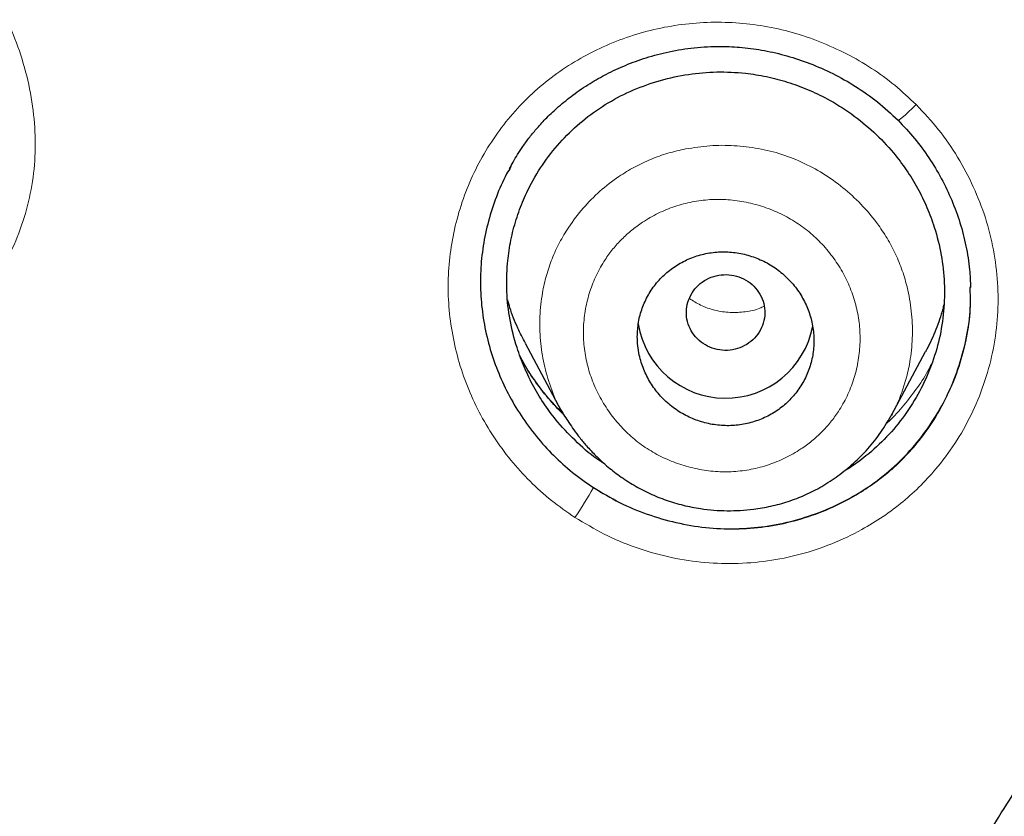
# Model space of a CAD drawing. Header units: millimetres. Extents: x 8 to 846, y 12 to 2113.
# Tile 303 of 515: x 451.37 to 461.41, y 1832.5 to 1840.62. Entities that reach past the tile are written whole.
import ezdxf

# ---------------------------------------------------------------- set-up
doc = ezdxf.new("R2010")
doc.units = ezdxf.units.MM

msp = doc.modelspace()

# ---------------------------------------------------------------- linework, layer by layer
at = {"color": 8, "linetype": 'Continuous', "lineweight": 0}
msp.add_line((461.065, 1837.894), (461.066, 1837.921), dxfattribs=at)
at = {"color": 7, "linetype": 'Continuous', "lineweight": 30}
for p, q in [((461.065, 1837.835), (461.065, 1837.894)), ((456.528, 1837.326), (456.892, 1836.643)), ((460.262, 1836.59), (460.609, 1837.24)), ((460.267, 1836.603), (460.26, 1836.591))]:
    msp.add_line(p, q, dxfattribs=at)
at = {"color": 8, "linetype": 'Continuous', "lineweight": 0, "flags": 128}
msp.add_lwpolyline([(460.327, 1839.605), (460.326, 1839.598), (460.334, 1839.6), (460.349, 1839.609), (460.372, 1839.627), (460.401, 1839.651), (460.435, 1839.682), (460.473, 1839.717), (460.514, 1839.757)], dxfattribs=at)
at = {"color": 7, "linetype": 'Continuous', "lineweight": 30}
msp.add_arc((458.571, 1837.668), 0.904, 189.3397, 349.2414, dxfattribs=at)
at = {"color": 8, "linetype": 'Continuous', "lineweight": 0}
msp.add_arc((453.027, 1838.258), 4.837, 325.9381, 330.186, dxfattribs=at)
at = {"color": 7, "linetype": 'Continuous', "lineweight": 30}
for points, knots in [([(538, 1827.773), (538.001, 1827.791), (538.002, 1827.835), (538.004, 1827.906), (538.006, 1827.988), (538.008, 1828.101), (538.011, 1828.254), (538.015, 1828.455), (538.017, 1828.683), (538.02, 1828.937), (538.021, 1829.217), (538.021, 1829.526), (538.019, 1829.864), (538.014, 1830.232), (538.007, 1830.62), (537.996, 1831.029), (537.982, 1831.456), (537.963, 1831.907), (537.94, 1832.376), (537.9, 1833.055), (537.836, 1833.939), (537.735, 1835.032), (537.61, 1836.137), (537.463, 1837.243), (537.292, 1838.348), (537.099, 1839.453), (536.881, 1840.567), (536.637, 1841.691), (536.366, 1842.823), (536.068, 1843.964), (535.731, 1845.151), (535.35, 1846.383), (534.921, 1847.661), (534.456, 1848.945), (533.952, 1850.234), (533.499, 1851.312), (533.116, 1852.179), (532.819, 1852.828), (532.52, 1853.459), (532.222, 1854.068), (531.928, 1854.653), (531.637, 1855.215), (531.341, 1855.771), (531.042, 1856.319), (530.739, 1856.859), (530.445, 1857.372), (530.159, 1857.858), (529.882, 1858.319), (529.615, 1858.754), (529.358, 1859.163), (529.113, 1859.548), (528.88, 1859.908), (528.661, 1860.241), (528.455, 1860.549), (528.263, 1860.832), (528.085, 1861.092), (527.925, 1861.323), (527.783, 1861.525), (527.662, 1861.697), (527.559, 1861.842), (527.479, 1861.954), (527.415, 1862.043), (527.359, 1862.121), (527.295, 1862.21), (527.211, 1862.325), (527.106, 1862.469), (526.976, 1862.645), (526.827, 1862.847), (526.657, 1863.074), (526.466, 1863.326), (526.265, 1863.588), (526.056, 1863.857), (525.84, 1864.132), (525.608, 1864.424), (525.359, 1864.733), (525.092, 1865.059), (524.811, 1865.397), (524.355, 1865.938), (523.723, 1866.665), (522.891, 1867.583), (522.032, 1868.491), (521.146, 1869.387), (520.259, 1870.246), (519.371, 1871.071), (518.484, 1871.861), (517.661, 1872.565), (516.904, 1873.19), (516.215, 1873.742), (515.529, 1874.274), (514.848, 1874.787), (514.167, 1875.286), (513.43, 1875.809), (512.625, 1876.363), (511.744, 1876.946), (510.831, 1877.527), (509.886, 1878.105), (508.916, 1878.674), (507.919, 1879.234), (506.897, 1879.783), (505.842, 1880.323), (504.768, 1880.847), (503.677, 1881.353), (502.567, 1881.841), (501.427, 1882.315), (500.256, 1882.775), (499.055, 1883.218), (497.847, 1883.634), (496.634, 1884.024), (495.419, 1884.388), (494.176, 1884.733), (492.908, 1885.056), (491.653, 1885.348), (490.414, 1885.61), (489.194, 1885.842), (487.953, 1886.054), (486.702, 1886.241), (485.452, 1886.402), (484.217, 1886.537), (482.961, 1886.649), (481.685, 1886.737), (480.391, 1886.799), (479.121, 1886.833), (477.876, 1886.843), (476.65, 1886.827), (475.442, 1886.788), (474.255, 1886.728), (473.096, 1886.646), (471.964, 1886.546), (470.862, 1886.429), (469.787, 1886.296), (468.708, 1886.143), (467.627, 1885.971), (466.545, 1885.779), (465.498, 1885.575), (464.485, 1885.36), (463.56, 1885.148), (462.717, 1884.941), (461.953, 1884.744), (461.213, 1884.543), (460.497, 1884.339), (459.801, 1884.132), (459.124, 1883.921), (458.449, 1883.704), (457.765, 1883.474), (457.058, 1883.227), (456.329, 1882.963), (455.569, 1882.676), (454.779, 1882.365), (453.96, 1882.03), (453.119, 1881.67), (452.258, 1881.287), (451.377, 1880.878), (450.478, 1880.443), (449.588, 1879.994), (448.707, 1879.531), (447.838, 1879.056), (446.957, 1878.556), (446.064, 1878.029), (445.16, 1877.474), (444.224, 1876.876), (443.258, 1876.234), (442.263, 1875.542), (441.261, 1874.815), (440.381, 1874.148), (439.623, 1873.553), (438.986, 1873.038), (438.348, 1872.507), (437.714, 1871.964), (437.093, 1871.417), (436.495, 1870.875), (435.923, 1870.343), (435.378, 1869.821), (434.858, 1869.311), (434.366, 1868.816), (433.901, 1868.337), (433.461, 1867.874), (433.044, 1867.425), (432.629, 1866.97), (432.219, 1866.509), (431.816, 1866.046), (431.439, 1865.605), (431.088, 1865.185), (430.764, 1864.791), (430.467, 1864.422), (430.194, 1864.079), (429.943, 1863.759), (429.718, 1863.466), (429.516, 1863.201), (429.336, 1862.963), (429.176, 1862.748), (429.034, 1862.556), (428.917, 1862.397), (428.823, 1862.267), (428.747, 1862.163), (428.679, 1862.069), (428.615, 1861.979), (428.546, 1861.883), (428.466, 1861.77), (428.369, 1861.633), (428.256, 1861.473), (428.127, 1861.288), (427.984, 1861.081), (427.826, 1860.851), (427.655, 1860.599), (427.47, 1860.322), (427.249, 1859.989), (426.996, 1859.599), (426.713, 1859.156), (426.425, 1858.695), (426.132, 1858.216), (425.836, 1857.721), (425.537, 1857.209), (425.195, 1856.609), (424.813, 1855.917), (424.391, 1855.126), (423.968, 1854.3), (423.566, 1853.48), (423.183, 1852.67), (422.822, 1851.871), (422.464, 1851.045), (422.111, 1850.193), (421.766, 1849.319), (421.431, 1848.424), (421.105, 1847.508), (420.788, 1846.566), (420.482, 1845.597), (420.187, 1844.601), (419.905, 1843.579), (419.638, 1842.531), (419.406, 1841.538), (419.207, 1840.618), (419.042, 1839.787), (418.893, 1838.98), (418.754, 1838.158), (418.626, 1837.325), (418.511, 1836.484), (418.412, 1835.676), (418.329, 1834.902), (418.26, 1834.167), (418.203, 1833.47), (418.158, 1832.811), (418.123, 1832.186), (418.096, 1831.592), (418.076, 1831.029), (418.063, 1830.497), (418.055, 1830.002), (418.052, 1829.541), (418.052, 1829.119), (418.055, 1828.734), (418.061, 1828.386), (418.067, 1828.072), (418.073, 1827.874), (418.076, 1827.781)], [0, 0, 0, 0, 0.000286, 0.000693, 0.0011, 0.001586, 0.002471, 0.003539, 0.004789, 0.006132, 0.007637, 0.009305, 0.011135, 0.013127, 0.015282, 0.017462, 0.019787, 0.022256, 0.024847, 0.027466, 0.033367, 0.039348, 0.045407, 0.051547, 0.057576, 0.06368, 0.069859, 0.076113, 0.082442, 0.088847, 0.095327, 0.102542, 0.109849, 0.117247, 0.124738, 0.132321, 0.136217, 0.140106, 0.143883, 0.147538, 0.151072, 0.154484, 0.157774, 0.161253, 0.164584, 0.167769, 0.170807, 0.173698, 0.176442, 0.17904, 0.18149, 0.183794, 0.18595, 0.187925, 0.189759, 0.191451, 0.193001, 0.194284, 0.195425, 0.196381, 0.197152, 0.197648, 0.198127, 0.198707, 0.19941, 0.200408, 0.20158, 0.202926, 0.204446, 0.206141, 0.20801, 0.209751, 0.21162, 0.213617, 0.215742, 0.217996, 0.220375, 0.222791, 0.229356, 0.235809, 0.242651, 0.249362, 0.255943, 0.262391, 0.268707, 0.274889, 0.279654, 0.284337, 0.288938, 0.293457, 0.297895, 0.302347, 0.307808, 0.313397, 0.319114, 0.324959, 0.330933, 0.336924, 0.343039, 0.349279, 0.355642, 0.361895, 0.368264, 0.37475, 0.381351, 0.388066, 0.394895, 0.401438, 0.408082, 0.414827, 0.421674, 0.428623, 0.435029, 0.441518, 0.448093, 0.454743, 0.461334, 0.467815, 0.474188, 0.481072, 0.487826, 0.494449, 0.500941, 0.507301, 0.513639, 0.519838, 0.525899, 0.531823, 0.537609, 0.543257, 0.548769, 0.554673, 0.560411, 0.565984, 0.571391, 0.576633, 0.580874, 0.585001, 0.589013, 0.59291, 0.596693, 0.600415, 0.604054, 0.607836, 0.61176, 0.615827, 0.620037, 0.624536, 0.629187, 0.633988, 0.638941, 0.644045, 0.649301, 0.654708, 0.659798, 0.665015, 0.67036, 0.675832, 0.681433, 0.687161, 0.693426, 0.699838, 0.706396, 0.713101, 0.71739, 0.721738, 0.726143, 0.730607, 0.73504, 0.739336, 0.743493, 0.747511, 0.751391, 0.755131, 0.758669, 0.762073, 0.765343, 0.768479, 0.77194, 0.775222, 0.778324, 0.781247, 0.783991, 0.786512, 0.788859, 0.791034, 0.793036, 0.794792, 0.796389, 0.797828, 0.799108, 0.800229, 0.800999, 0.801686, 0.802305, 0.802864, 0.803461, 0.804203, 0.805101, 0.806153, 0.80736, 0.808722, 0.810211, 0.811848, 0.813635, 0.815571, 0.818292, 0.821125, 0.824049, 0.827063, 0.830167, 0.833361, 0.836644, 0.841307, 0.84614, 0.851144, 0.856318, 0.860926, 0.865661, 0.870525, 0.875514, 0.88063, 0.885778, 0.891047, 0.896439, 0.901953, 0.907588, 0.913346, 0.919226, 0.925229, 0.929977, 0.934588, 0.939053, 0.943372, 0.948188, 0.952809, 0.957234, 0.961465, 0.9655, 0.969274, 0.972859, 0.976257, 0.979466, 0.98254, 0.985418, 0.988102, 0.99059, 0.992883, 0.994945, 0.996818, 0.998503, 1, 1, 1, 1]), ([(438.753, 1781.597), (438.116, 1782.151), (436.841, 1783.26), (435.025, 1785.022), (433.286, 1786.854), (431.632, 1788.759), (430.064, 1790.73), (428.585, 1792.765), (427.198, 1794.859), (425.906, 1797.008), (424.711, 1799.21), (423.615, 1801.459), (422.622, 1803.753), (421.734, 1806.086), (420.951, 1808.454), (420.274, 1810.852), (419.705, 1813.277), (419.244, 1815.722), (418.892, 1818.185), (418.651, 1820.66), (418.52, 1823.142), (418.502, 1825.628), (418.596, 1828.113), (418.802, 1830.591), (419.118, 1833.058), (419.543, 1835.51), (420.077, 1837.942), (420.719, 1840.349), (421.467, 1842.727), (422.321, 1845.072), (423.281, 1847.379), (424.343, 1849.643), (425.506, 1851.861), (426.768, 1854.028), (428.124, 1856.141), (429.573, 1858.195), (431.112, 1860.187), (432.739, 1862.114), (434.45, 1863.97), (436.243, 1865.754), (438.115, 1867.459), (440.062, 1869.085), (442.08, 1870.628), (444.165, 1872.085), (446.313, 1873.455), (448.52, 1874.735), (450.781, 1875.922), (453.094, 1877.013), (455.453, 1878.006), (457.856, 1878.898), (460.296, 1879.689), (462.768, 1880.377), (465.27, 1880.962), (467.794, 1881.442), (470.338, 1881.818), (472.897, 1882.085), (475.465, 1882.254), (477.18, 1882.275), (478.038, 1882.285)], [0, 0, 0, 0, 0.017858, 0.035716, 0.053573, 0.07143, 0.089286, 0.107143, 0.124999, 0.142856, 0.160713, 0.178571, 0.196429, 0.214287, 0.232143, 0.25, 0.267856, 0.285712, 0.303568, 0.321425, 0.339282, 0.35714, 0.374998, 0.392856, 0.410713, 0.42857, 0.446428, 0.464285, 0.482142, 0.499999, 0.517857, 0.535714, 0.553571, 0.571428, 0.589285, 0.607142, 0.624999, 0.642856, 0.660713, 0.67857, 0.696427, 0.714284, 0.732141, 0.749999, 0.767857, 0.785715, 0.803573, 0.821432, 0.83929, 0.857149, 0.875005, 0.892861, 0.910716, 0.928572, 0.946428, 0.964284, 0.982141, 1, 1, 1, 1]), ([(478.038, 1879.997), (477.434, 1879.991), (476.226, 1879.981), (474.416, 1879.894), (472.608, 1879.756), (470.804, 1879.561), (469.003, 1879.311), (467.209, 1879.007), (465.477, 1878.659), (463.811, 1878.274), (462.213, 1877.858), (460.632, 1877.398), (459.069, 1876.896), (457.523, 1876.351), (455.942, 1875.743), (454.328, 1875.068), (452.688, 1874.322), (451.077, 1873.528), (449.495, 1872.687), (447.943, 1871.799), (446.418, 1870.862), (444.963, 1869.906), (443.577, 1868.935), (442.263, 1867.956), (440.98, 1866.942), (439.728, 1865.894), (438.508, 1864.811), (437.286, 1863.661), (436.066, 1862.443), (434.855, 1861.154), (433.687, 1859.829), (432.562, 1858.469), (431.48, 1857.073), (430.439, 1855.639), (429.469, 1854.212), (428.569, 1852.798), (427.74, 1851.406), (426.955, 1849.994), (426.213, 1848.564), (425.516, 1847.115), (424.843, 1845.604), (424.201, 1844.032), (423.594, 1842.398), (423.04, 1840.745), (422.54, 1839.075), (422.094, 1837.387), (421.7, 1835.679), (421.369, 1834.004), (421.099, 1832.367), (420.884, 1830.775), (420.717, 1829.182), (420.598, 1827.587), (420.528, 1825.989), (420.504, 1824.343), (420.533, 1822.652), (420.62, 1820.915), (420.763, 1819.181), (420.964, 1817.448), (421.221, 1815.717), (421.535, 1813.99), (421.894, 1812.32), (422.291, 1810.712), (422.722, 1809.167), (423.197, 1807.638), (423.717, 1806.125), (424.282, 1804.628), (424.911, 1803.102), (425.607, 1801.549), (426.376, 1799.973), (427.196, 1798.42), (428.07, 1796.89), (428.995, 1795.381), (429.97, 1793.901), (430.962, 1792.492), (431.963, 1791.158), (432.969, 1789.893), (434.012, 1788.658), (435.091, 1787.454), (436.206, 1786.279), (437.391, 1785.101), (438.65, 1783.923), (439.984, 1782.75), (441.359, 1781.617), (442.774, 1780.524), (444.229, 1779.47), (445.719, 1778.46), (447.195, 1777.524), (448.649, 1776.661), (450.081, 1775.864), (451.534, 1775.109), (453.009, 1774.395), (454.505, 1773.722), (456.07, 1773.071), (457.704, 1772.447), (459.405, 1771.856), (461.124, 1771.317), (462.86, 1770.83), (464.614, 1770.395), (466.381, 1770.014), (468.109, 1769.696), (469.793, 1769.436), (471.432, 1769.23), (473.076, 1769.069), (474.725, 1768.955), (476.38, 1768.884), (477.485, 1768.875), (478.038, 1768.871)], [0, 0, 0, 0, 0.01003, 0.020054, 0.030083, 0.040124, 0.050187, 0.060282, 0.070362, 0.079553, 0.088711, 0.097842, 0.106955, 0.116055, 0.12515, 0.135215, 0.145244, 0.155247, 0.165233, 0.175211, 0.185191, 0.195231, 0.204429, 0.213609, 0.222777, 0.23194, 0.241107, 0.250284, 0.260264, 0.270231, 0.280194, 0.290164, 0.300149, 0.31016, 0.320251, 0.329484, 0.338685, 0.347862, 0.357022, 0.366175, 0.375328, 0.385279, 0.395221, 0.405163, 0.415118, 0.425096, 0.435106, 0.445185, 0.454404, 0.463594, 0.472765, 0.481925, 0.491084, 0.500249, 0.510205, 0.520158, 0.530119, 0.540101, 0.550114, 0.56017, 0.570237, 0.579425, 0.588586, 0.597726, 0.606856, 0.615983, 0.625115, 0.635087, 0.645061, 0.655045, 0.665052, 0.67509, 0.685171, 0.695207, 0.70436, 0.713496, 0.722621, 0.731743, 0.74087, 0.750008, 0.759978, 0.769956, 0.779952, 0.789974, 0.800033, 0.810138, 0.820182, 0.829338, 0.838477, 0.847605, 0.856731, 0.86586, 0.875, 0.885017, 0.895019, 0.905016, 0.915017, 0.92503, 0.935066, 0.945076, 0.954226, 0.963368, 0.97251, 0.981657, 0.990818, 1, 1, 1, 1]), ([(421.006, 1824.397), (421.013, 1825.071), (421.027, 1826.416), (421.146, 1828.43), (421.335, 1830.436), (421.603, 1832.436), (421.946, 1834.428), (422.356, 1836.371), (422.829, 1838.261), (423.358, 1840.096), (423.952, 1841.912), (424.613, 1843.711), (425.35, 1845.519), (426.167, 1847.331), (427.066, 1849.141), (428.035, 1850.92), (429.073, 1852.668), (430.181, 1854.384), (431.331, 1856.03), (432.518, 1857.605), (433.734, 1859.108), (435.003, 1860.568), (436.326, 1861.987), (437.722, 1863.383), (439.194, 1864.754), (440.741, 1866.093), (442.342, 1867.379), (443.994, 1868.611), (445.698, 1869.787), (447.412, 1870.883), (449.13, 1871.899), (450.846, 1872.836), (452.595, 1873.716), (454.377, 1874.537), (456.218, 1875.311), (458.12, 1876.033), (460.081, 1876.699), (462.072, 1877.296), (464.092, 1877.824), (466.139, 1878.282), (468.163, 1878.662), (470.156, 1878.966), (472.111, 1879.199), (474.07, 1879.365), (476.032, 1879.466), (478.039, 1879.501), (480.089, 1879.466), (482.179, 1879.356), (484.263, 1879.171), (486.342, 1878.912), (488.412, 1878.579), (490.428, 1878.182), (492.385, 1877.727), (494.279, 1877.219), (496.149, 1876.649), (497.996, 1876.018), (499.862, 1875.309), (501.743, 1874.519), (503.633, 1873.644), (505.485, 1872.703), (507.302, 1871.696), (509.082, 1870.624), (510.788, 1869.512), (512.418, 1868.366), (513.97, 1867.194), (515.475, 1865.974), (516.933, 1864.707), (518.376, 1863.362), (519.798, 1861.939), (521.193, 1860.436), (522.529, 1858.885), (523.806, 1857.287), (525.025, 1855.641), (526.161, 1853.983), (527.216, 1852.319), (528.188, 1850.659), (529.098, 1848.97), (529.946, 1847.253), (530.747, 1845.475), (531.496, 1843.637), (532.186, 1841.74), (532.805, 1839.82), (533.35, 1837.877), (533.824, 1835.907), (534.218, 1833.953), (534.534, 1832.022), (534.775, 1830.122), (534.946, 1828.218), (535.053, 1826.309), (535.067, 1825.035), (535.073, 1824.397)], [0, 0, 0, 0, 0.011674, 0.023319, 0.034953, 0.046594, 0.058259, 0.069953, 0.080961, 0.091959, 0.102962, 0.113984, 0.125039, 0.136637, 0.148231, 0.159838, 0.171475, 0.183157, 0.194877, 0.205905, 0.216918, 0.22793, 0.238954, 0.250002, 0.261585, 0.273174, 0.284784, 0.296429, 0.308126, 0.319837, 0.330846, 0.341843, 0.352841, 0.363852, 0.374887, 0.386465, 0.398061, 0.409688, 0.421363, 0.433098, 0.444853, 0.455881, 0.466873, 0.477842, 0.4888, 0.499758, 0.511447, 0.523122, 0.534797, 0.546486, 0.558206, 0.569931, 0.580933, 0.591898, 0.602839, 0.613767, 0.624694, 0.636409, 0.648098, 0.659775, 0.671455, 0.683154, 0.694888, 0.705917, 0.716904, 0.727863, 0.738806, 0.749745, 0.761427, 0.773085, 0.784734, 0.79639, 0.808067, 0.819807, 0.830858, 0.841874, 0.852868, 0.863854, 0.874847, 0.886477, 0.898088, 0.909698, 0.921323, 0.932981, 0.944738, 0.955821, 0.966873, 0.97791, 0.988948, 1, 1, 1, 1]), ([(478.038, 1803.799), (477.748, 1803.802), (477.171, 1803.809), (476.309, 1803.865), (475.454, 1803.955), (474.607, 1804.082), (473.772, 1804.244), (472.95, 1804.441), (472.14, 1804.671), (471.338, 1804.936), (470.543, 1805.236), (469.76, 1805.569), (468.991, 1805.937), (468.238, 1806.338), (467.502, 1806.772), (466.79, 1807.233), (466.105, 1807.72), (465.448, 1808.231), (464.816, 1808.767), (464.207, 1809.331), (463.621, 1809.924), (463.06, 1810.545), (462.526, 1811.193), (462.022, 1811.866), (461.551, 1812.555), (461.114, 1813.258), (460.711, 1813.973), (460.339, 1814.706), (459.997, 1815.459), (459.686, 1816.23), (459.408, 1817.017), (459.166, 1817.812), (458.96, 1818.618), (458.79, 1819.429), (458.658, 1820.241), (458.564, 1821.05), (458.508, 1821.86), (458.489, 1822.675), (458.507, 1823.495), (458.563, 1824.318), (458.657, 1825.136), (458.788, 1825.949), (458.956, 1826.751), (459.16, 1827.544), (459.398, 1828.327), (459.673, 1829.105), (459.986, 1829.881), (460.334, 1830.649), (460.716, 1831.403), (461.129, 1832.136), (461.573, 1832.846), (462.045, 1833.53), (462.544, 1834.189), (463.07, 1834.822), (463.626, 1835.434), (464.213, 1836.027), (464.831, 1836.598), (465.476, 1837.145), (466.143, 1837.662), (466.832, 1838.149), (467.54, 1838.603), (468.265, 1839.025), (469.007, 1839.416), (469.771, 1839.778), (470.558, 1840.112), (471.363, 1840.416), (472.183, 1840.686), (473.009, 1840.92), (473.842, 1841.117), (474.676, 1841.277), (475.511, 1841.401), (476.348, 1841.488), (477.191, 1841.543), (477.755, 1841.549), (478.038, 1841.553)], [0, 0, 0, 0, 0.014159, 0.028223, 0.042217, 0.056171, 0.07011, 0.083813, 0.097555, 0.111362, 0.125259, 0.139229, 0.153196, 0.167188, 0.181231, 0.195318, 0.209088, 0.222807, 0.2365, 0.250192, 0.264058, 0.277953, 0.291906, 0.305946, 0.319988, 0.333701, 0.347419, 0.361168, 0.374973, 0.389034, 0.403038, 0.417011, 0.430979, 0.445042, 0.458843, 0.472563, 0.486228, 0.499866, 0.513826, 0.527725, 0.54159, 0.55545, 0.569331, 0.583014, 0.596771, 0.610628, 0.62461, 0.638888, 0.65304, 0.667092, 0.681072, 0.695008, 0.708678, 0.722358, 0.736075, 0.749854, 0.763893, 0.77786, 0.791781, 0.805683, 0.819594, 0.833293, 0.847052, 0.860897, 0.874853, 0.88906, 0.903157, 0.91717, 0.931126, 0.945052, 0.958727, 0.972426, 0.986175, 1, 1, 1, 1]), ([(456.367, 1839.102), (456.379, 1839.125), (456.404, 1839.172), (456.449, 1839.25), (456.506, 1839.336), (456.573, 1839.427), (456.654, 1839.525), (456.751, 1839.63), (456.872, 1839.743), (457.019, 1839.862), (457.182, 1839.973), (457.361, 1840.074), (457.552, 1840.162), (457.764, 1840.24), (457.999, 1840.301), (458.254, 1840.342), (458.505, 1840.355), (458.744, 1840.343), (458.969, 1840.311), (459.2, 1840.257), (459.433, 1840.179), (459.668, 1840.076), (459.899, 1839.945), (460.124, 1839.788), (460.259, 1839.662), (460.328, 1839.598)], [0, 0, 0, 0, 0.019742, 0.040459, 0.06244, 0.088278, 0.114529, 0.1457, 0.181775, 0.222762, 0.268674, 0.310706, 0.35616, 0.405019, 0.457255, 0.512839, 0.571767, 0.618268, 0.666801, 0.717382, 0.769997, 0.824611, 0.881173, 0.939638, 1, 1, 1, 1]), ([(456.347, 1838.137), (456.355, 1838.208), (456.372, 1838.351), (456.425, 1838.56), (456.496, 1838.763), (456.599, 1838.98), (456.738, 1839.203), (456.923, 1839.424), (457.135, 1839.617), (457.371, 1839.781), (457.629, 1839.913), (457.904, 1840.009), (458.19, 1840.072), (458.481, 1840.096), (458.748, 1840.084), (458.988, 1840.046), (459.2, 1839.991), (459.407, 1839.915), (459.628, 1839.809), (459.857, 1839.667), (460.084, 1839.481), (460.269, 1839.287), (460.415, 1839.093), (460.53, 1838.907), (460.626, 1838.711), (460.71, 1838.484), (460.774, 1838.226), (460.806, 1837.939), (460.799, 1837.652), (460.755, 1837.369), (460.672, 1837.093), (460.552, 1836.831), (460.4, 1836.587), (460.217, 1836.365), (460.022, 1836.188), (459.871, 1836.074), (459.789, 1836.027), (459.771, 1836.017)], [0, 0, 0, 0, 0.024154, 0.048462, 0.072727, 0.096851, 0.129371, 0.161467, 0.193712, 0.225904, 0.258014, 0.290607, 0.323106, 0.355209, 0.387471, 0.411661, 0.435716, 0.459872, 0.484363, 0.516528, 0.548963, 0.581175, 0.605324, 0.629631, 0.653895, 0.678013, 0.710567, 0.74266, 0.774857, 0.807087, 0.839191, 0.871732, 0.904276, 0.936373, 0.96859, 0.992791, 1, 1, 1, 1]), ([(460.328, 1839.598), (460.385, 1839.537), (460.499, 1839.416), (460.646, 1839.216), (460.773, 1839.005), (460.879, 1838.783), (460.964, 1838.553), (461.024, 1838.316), (461.06, 1838.095), (461.065, 1837.954), (461.067, 1837.893)], [0, 0, 0, 0, 0.1298603, 0.2592177, 0.3882479, 0.5170875, 0.6458605, 0.7747033, 0.9037881, 1, 1, 1, 1]), ([(456.38, 1839.122), (456.366, 1839.098), (456.307, 1839.001), (456.23, 1838.817), (456.149, 1838.572), (456.095, 1838.319), (456.069, 1838.062), (456.071, 1837.804), (456.101, 1837.547), (456.158, 1837.293), (456.241, 1837.047), (456.349, 1836.81), (456.482, 1836.584), (456.637, 1836.372), (456.813, 1836.179), (457.007, 1836.003), (457.151, 1835.903), (457.224, 1835.853)], [0, 0, 0, 0, 0.022492, 0.091915, 0.162339, 0.232691, 0.302165, 0.371564, 0.441697, 0.51189, 0.581319, 0.650738, 0.720896, 0.7911, 0.860497, 0.929869, 1, 1, 1, 1]), ([(468.436, 1838.819), (467.753, 1838.404), (466.361, 1837.56), (464.505, 1835.967), (462.848, 1834.154), (461.454, 1832.143), (460.344, 1829.975), (459.526, 1827.683), (459.06, 1825.305), (458.871, 1823.637), (458.931, 1822.784), (458.934, 1822.739)], [0, 0, 0, 0, 0.12041, 0.245337, 0.369379, 0.493882, 0.618644, 0.742643, 0.867682, 0.993033, 1, 1, 1, 1]), ([(457.67, 1837.392), (457.671, 1837.36), (457.673, 1837.297), (457.692, 1837.184), (457.732, 1837.057), (457.801, 1836.92), (457.892, 1836.797), (458.003, 1836.69), (458.129, 1836.603), (458.268, 1836.538), (458.415, 1836.497), (458.566, 1836.48), (458.717, 1836.489), (458.864, 1836.522), (459.003, 1836.579), (459.129, 1836.658), (459.24, 1836.757), (459.332, 1836.873), (459.403, 1837.004), (459.451, 1837.146), (459.473, 1837.294), (459.47, 1837.445), (459.44, 1837.594), (459.386, 1837.736), (459.308, 1837.868), (459.209, 1837.985), (459.092, 1838.085), (458.961, 1838.164), (458.818, 1838.22), (458.669, 1838.253), (458.517, 1838.26), (458.367, 1838.242), (458.223, 1838.2), (458.089, 1838.134), (457.968, 1838.047), (457.864, 1837.942), (457.779, 1837.819), (457.717, 1837.684), (457.678, 1837.541), (457.673, 1837.442), (457.67, 1837.392)], [0, 0, 0, 0, 0.017099, 0.034199, 0.061285, 0.088371, 0.115455, 0.14254, 0.169518, 0.196495, 0.22331, 0.250125, 0.276792, 0.303459, 0.330055, 0.356651, 0.383286, 0.409921, 0.436687, 0.463453, 0.490387, 0.517321, 0.544384, 0.571449, 0.598546, 0.625643, 0.652663, 0.679683, 0.706552, 0.733419, 0.760127, 0.786833, 0.813441, 0.840047, 0.866658, 0.893269, 0.919954, 0.946639, 0.973319, 1, 1, 1, 1]), ([(457.339, 1836.093), (457.322, 1836.104), (457.221, 1836.165), (457.058, 1836.307), (456.873, 1836.499), (456.726, 1836.693), (456.612, 1836.879), (456.517, 1837.075), (456.432, 1837.303), (456.367, 1837.562), (456.332, 1837.85), (456.342, 1838.041), (456.347, 1838.137)], [0, 0, 0, 0, 0.025504, 0.146556, 0.268172, 0.359686, 0.450509, 0.541514, 0.633573, 0.757066, 0.878495, 1, 1, 1, 1]), ([(458.321, 1837.336), (458.35, 1837.317), (458.408, 1837.279), (458.51, 1837.252), (458.616, 1837.249), (458.718, 1837.274), (458.81, 1837.324), (458.887, 1837.394), (458.941, 1837.482), (458.97, 1837.579), (458.973, 1837.681), (458.947, 1837.78), (458.896, 1837.87), (458.823, 1837.943), (458.732, 1837.996), (458.631, 1838.024), (458.525, 1838.026), (458.423, 1838.001), (458.33, 1837.952), (458.254, 1837.881), (458.2, 1837.794), (458.171, 1837.696), (458.168, 1837.594), (458.194, 1837.495), (458.244, 1837.405), (458.295, 1837.359), (458.321, 1837.336)], [0, 0, 0, 0, 0.041659, 0.083341, 0.125, 0.166659, 0.208341, 0.25, 0.291659, 0.333341, 0.375, 0.416659, 0.458341, 0.5, 0.541659, 0.583341, 0.625, 0.666659, 0.708341, 0.75, 0.791659, 0.833341, 0.875, 0.916659, 0.958341, 1, 1, 1, 1]), ([(457.224, 1835.853), (457.311, 1835.8), (457.486, 1835.695), (457.769, 1835.577), (458.064, 1835.491), (458.366, 1835.44), (458.672, 1835.427), (458.975, 1835.452), (459.273, 1835.512), (459.561, 1835.608), (459.835, 1835.737), (460.091, 1835.899), (460.323, 1836.091), (460.527, 1836.311), (460.703, 1836.553), (460.847, 1836.817), (460.957, 1837.096), (461.032, 1837.387), (461.069, 1837.637), (461.066, 1837.789), (461.065, 1837.841)], [0, 0, 0, 0, 0.057197, 0.113985, 0.171191, 0.228669, 0.285474, 0.342491, 0.39966, 0.456501, 0.513854, 0.571073, 0.627839, 0.685058, 0.742006, 0.79881, 0.856319, 0.91358, 0.970334, 1, 1, 1, 1]), ([(456.529, 1837.326), (456.503, 1837.377), (456.442, 1837.493), (456.383, 1837.642), (456.357, 1837.74), (456.35, 1837.767)], [0, 0, 0, 0, 0.356539, 0.823819, 1, 1, 1, 1]), ([(460.795, 1837.717), (460.791, 1837.702), (460.772, 1837.616), (460.714, 1837.464), (460.654, 1837.319), (460.612, 1837.248), (460.608, 1837.241)], [0, 0, 0, 0, 0.086402, 0.519032, 0.949261, 1, 1, 1, 1]), ([(456.921, 1836.594), (456.867, 1836.65), (456.758, 1836.762), (456.62, 1836.947), (456.526, 1837.091), (456.486, 1837.174), (456.477, 1837.192)], [0, 0, 0, 0, 0.3096708, 0.62125, 0.9226764, 1, 1, 1, 1]), ([(456.891, 1836.645), (456.903, 1836.624), (456.927, 1836.582), (456.975, 1836.513), (457.025, 1836.438), (457.084, 1836.359), (457.158, 1836.271), (457.248, 1836.174), (457.36, 1836.071), (457.491, 1835.969), (457.637, 1835.874), (457.796, 1835.79), (457.964, 1835.722), (458.137, 1835.671), (458.344, 1835.63), (458.585, 1835.611), (458.826, 1835.625), (459.034, 1835.661), (459.21, 1835.709), (459.384, 1835.776), (459.554, 1835.863), (459.72, 1835.971), (459.877, 1836.099), (460.024, 1836.247), (460.158, 1836.415), (460.231, 1836.54), (460.268, 1836.604)], [0, 0, 0, 0, 0.020526, 0.039825, 0.061628, 0.08542, 0.111424, 0.144912, 0.181474, 0.221508, 0.264382, 0.307801, 0.351242, 0.394724, 0.438256, 0.50363, 0.569086, 0.612753, 0.6566, 0.701573, 0.747868, 0.795546, 0.844632, 0.895109, 0.946921, 1, 1, 1, 1])]:
    msp.add_open_spline(points, degree=3, knots=knots, dxfattribs=at)
at = {"color": 8, "linetype": 'Continuous', "lineweight": 0}
for points, knots in [([(418.074, 1827.918), (418.066, 1828.238), (418.047, 1828.984), (418.052, 1830.153), (418.083, 1831.425), (418.148, 1832.735), (418.246, 1834.081), (418.382, 1835.462), (418.554, 1836.84), (418.76, 1838.214), (419, 1839.582), (419.275, 1840.944), (419.575, 1842.263), (419.898, 1843.537), (420.24, 1844.767), (420.61, 1845.989), (421.009, 1847.204), (421.435, 1848.411), (421.904, 1849.644), (422.417, 1850.904), (422.977, 1852.187), (423.571, 1853.457), (424.196, 1854.712), (424.853, 1855.952), (425.541, 1857.177), (426.24, 1858.352), (426.946, 1859.477), (427.656, 1860.555), (428.391, 1861.618), (429.151, 1862.664), (429.934, 1863.695), (430.765, 1864.739), (431.647, 1865.795), (432.581, 1866.859), (433.542, 1867.901), (434.529, 1868.921), (435.542, 1869.917), (436.581, 1870.89), (437.614, 1871.811), (438.639, 1872.682), (439.653, 1873.507), (440.686, 1874.309), (441.737, 1875.089), (442.807, 1875.847), (443.926, 1876.604), (445.096, 1877.358), (446.32, 1878.105), (447.562, 1878.823), (448.821, 1879.513), (450.098, 1880.173), (451.392, 1880.804), (452.665, 1881.388), (453.915, 1881.928), (455.141, 1882.425), (456.378, 1882.897), (457.626, 1883.341), (458.884, 1883.759), (460.189, 1884.162), (461.543, 1884.547), (462.945, 1884.911), (464.355, 1885.243), (465.773, 1885.541), (467.199, 1885.808), (468.631, 1886.041), (470.028, 1886.237), (471.39, 1886.396), (472.716, 1886.523), (474.044, 1886.622), (475.374, 1886.693), (476.705, 1886.736), (478.078, 1886.751), (479.492, 1886.734), (480.944, 1886.683), (482.395, 1886.599), (483.843, 1886.481), (485.287, 1886.33), (486.727, 1886.146), (488.122, 1885.935), (489.472, 1885.7), (490.776, 1885.445), (492.074, 1885.162), (493.365, 1884.852), (494.649, 1884.515), (495.964, 1884.14), (497.307, 1883.723), (498.678, 1883.263), (500.036, 1882.772), (501.382, 1882.248), (502.714, 1881.694), (504.031, 1881.108), (505.297, 1880.51), (506.511, 1879.901), (507.676, 1879.286), (508.826, 1878.646), (509.961, 1877.982), (511.08, 1877.294), (512.217, 1876.56), (513.368, 1875.78), (514.532, 1874.95), (515.674, 1874.093), (516.795, 1873.21), (517.892, 1872.301), (518.967, 1871.366), (519.989, 1870.433), (520.958, 1869.505), (521.878, 1868.583), (522.776, 1867.642), (523.652, 1866.683), (524.505, 1865.704), (525.36, 1864.678), (526.215, 1863.602), (527.066, 1862.476), (527.888, 1861.33), (528.682, 1860.166), (529.445, 1858.983), (530.179, 1857.783), (530.863, 1856.601), (531.5, 1855.437), (532.091, 1854.295), (532.656, 1853.141), (533.194, 1851.974), (533.704, 1850.797), (534.201, 1849.573), (534.682, 1848.302), (535.143, 1846.985), (535.571, 1845.657), (535.964, 1844.321), (536.325, 1842.976), (536.651, 1841.623), (536.935, 1840.302), (537.179, 1839.012), (537.388, 1837.756), (537.568, 1836.496), (537.718, 1835.232), (537.839, 1833.966), (537.933, 1832.658), (537.998, 1831.31), (538.028, 1829.922), (538.028, 1828.751), (538.005, 1828.042), (537.997, 1827.797)], [0, 0, 0, 0, 0.005252, 0.012201, 0.019149, 0.026096, 0.033674, 0.04125, 0.048826, 0.056401, 0.063977, 0.071552, 0.079127, 0.086071, 0.093015, 0.09996, 0.106905, 0.113851, 0.120799, 0.128379, 0.13596, 0.14354, 0.151118, 0.158695, 0.166272, 0.173848, 0.180792, 0.187736, 0.19468, 0.201624, 0.208568, 0.215513, 0.223089, 0.230666, 0.238244, 0.245823, 0.253404, 0.260985, 0.268564, 0.275511, 0.282457, 0.289402, 0.296347, 0.303291, 0.310235, 0.31781, 0.325386, 0.332961, 0.340537, 0.348114, 0.355691, 0.363269, 0.370217, 0.377167, 0.384116, 0.391064, 0.398011, 0.404957, 0.412534, 0.42011, 0.427686, 0.435261, 0.442837, 0.450412, 0.457988, 0.464933, 0.471879, 0.478825, 0.485772, 0.49272, 0.49967, 0.507251, 0.51483, 0.522408, 0.529986, 0.537562, 0.545138, 0.552714, 0.559658, 0.566603, 0.573547, 0.580492, 0.587437, 0.594382, 0.60196, 0.609538, 0.617118, 0.624699, 0.63228, 0.639859, 0.647436, 0.654382, 0.661327, 0.668271, 0.675216, 0.68216, 0.689104, 0.696679, 0.704255, 0.711831, 0.719408, 0.726986, 0.734564, 0.742145, 0.749094, 0.756043, 0.76299, 0.769936, 0.776881, 0.783826, 0.791402, 0.798978, 0.806553, 0.814128, 0.821704, 0.829279, 0.836855, 0.843801, 0.850747, 0.857694, 0.864643, 0.871592, 0.878541, 0.886119, 0.893697, 0.901273, 0.908849, 0.916425, 0.924, 0.931575, 0.938519, 0.945463, 0.952407, 0.959352, 0.966297, 0.973243, 0.980821, 0.988401, 0.995982, 1, 1, 1, 1]), ([(421.507, 1824.421), (421.52, 1825.319), (421.546, 1827.111), (421.758, 1829.786), (422.096, 1832.439), (422.569, 1835.071), (423.175, 1837.68), (423.915, 1840.266), (424.789, 1842.822), (425.79, 1845.332), (426.915, 1847.784), (428.159, 1850.17), (429.523, 1852.493), (431.005, 1854.754), (432.604, 1856.95), (434.317, 1859.073), (436.134, 1861.109), (438.046, 1863.05), (440.049, 1864.892), (442.142, 1866.636), (444.326, 1868.282), (446.598, 1869.828), (448.952, 1871.269), (451.372, 1872.595), (453.848, 1873.801), (456.376, 1874.885), (458.955, 1875.846), (461.586, 1876.686), (464.267, 1877.404), (466.986, 1877.994), (469.726, 1878.455), (472.475, 1878.785), (475.232, 1878.983), (477.997, 1879.051), (480.768, 1878.987), (483.543, 1878.79), (486.309, 1878.46), (489.049, 1878.002), (491.753, 1877.417), (494.419, 1876.708), (497.046, 1875.873), (499.636, 1874.911), (502.182, 1873.822), (504.671, 1872.612), (507.09, 1871.289), (509.43, 1869.858), (511.692, 1868.323), (513.876, 1866.682), (515.981, 1864.933), (517.999, 1863.08), (519.921, 1861.132), (521.736, 1859.1), (523.44, 1856.991), (525.034, 1854.808), (526.517, 1852.551), (527.89, 1850.218), (529.145, 1847.816), (530.277, 1845.357), (531.278, 1842.855), (532.146, 1840.317), (532.884, 1837.744), (533.493, 1835.135), (533.971, 1832.491), (534.314, 1829.818), (534.531, 1827.124), (534.558, 1825.322), (534.572, 1824.421)], [0, 0, 0, 0, 0.015712, 0.031331, 0.046897, 0.062447, 0.078018, 0.093647, 0.109364, 0.125068, 0.140678, 0.156238, 0.171786, 0.187361, 0.20301, 0.218729, 0.234412, 0.250011, 0.265566, 0.281113, 0.296691, 0.312337, 0.328056, 0.343741, 0.359332, 0.374883, 0.390432, 0.406015, 0.421689, 0.437408, 0.453066, 0.468652, 0.484201, 0.499753, 0.515345, 0.531016, 0.546736, 0.5624, 0.57798, 0.593531, 0.609088, 0.62469, 0.640388, 0.656108, 0.671748, 0.687324, 0.702876, 0.718439, 0.734052, 0.749753, 0.765462, 0.781092, 0.796672, 0.812229, 0.827796, 0.843417, 0.85913, 0.874841, 0.89046, 0.906024, 0.921572, 0.937142, 0.95278, 0.96849, 0.98424, 1, 1, 1, 1]), ([(534.349, 1824.347), (534.342, 1825.015), (534.327, 1826.349), (534.208, 1828.347), (534.018, 1830.34), (533.749, 1832.329), (533.405, 1834.309), (532.996, 1836.235), (532.527, 1838.102), (532.005, 1839.91), (531.419, 1841.696), (530.769, 1843.463), (530.042, 1845.239), (529.236, 1847.023), (528.346, 1848.809), (527.386, 1850.566), (526.357, 1852.293), (525.259, 1853.989), (524.121, 1855.615), (522.95, 1857.167), (521.753, 1858.646), (520.504, 1860.082), (519.205, 1861.475), (517.829, 1862.851), (516.374, 1864.205), (514.838, 1865.533), (513.25, 1866.807), (511.609, 1868.028), (509.922, 1869.191), (508.228, 1870.271), (506.538, 1871.269), (504.851, 1872.189), (503.132, 1873.052), (501.382, 1873.857), (499.566, 1874.62), (497.685, 1875.335), (495.74, 1875.994), (493.769, 1876.585), (491.771, 1877.107), (489.751, 1877.559), (487.755, 1877.932), (485.792, 1878.23), (483.863, 1878.457), (481.93, 1878.62), (479.991, 1878.718), (478.01, 1878.751), (475.99, 1878.716), (473.934, 1878.607), (471.883, 1878.425), (469.838, 1878.17), (467.798, 1877.841), (465.805, 1877.449), (463.866, 1876.998), (461.988, 1876.493), (460.132, 1875.928), (458.301, 1875.301), (456.457, 1874.599), (454.606, 1873.82), (452.753, 1872.961), (450.935, 1872.037), (449.152, 1871.049), (447.402, 1869.995), (445.718, 1868.899), (444.105, 1867.766), (442.568, 1866.605), (441.077, 1865.397), (439.633, 1864.141), (438.206, 1862.811), (436.803, 1861.407), (435.428, 1859.925), (434.112, 1858.396), (432.852, 1856.82), (431.65, 1855.195), (430.528, 1853.558), (429.487, 1851.917), (428.529, 1850.279), (427.631, 1848.615), (426.796, 1846.924), (426.004, 1845.166), (425.261, 1843.343), (424.574, 1841.455), (423.959, 1839.547), (423.418, 1837.619), (422.951, 1835.672), (422.565, 1833.747), (422.256, 1831.849), (422.02, 1829.983), (421.854, 1828.11), (421.749, 1826.231), (421.736, 1824.976), (421.73, 1824.347)], [0, 0, 0, 0, 0.011718, 0.023422, 0.035131, 0.046861, 0.058633, 0.070374, 0.081376, 0.092351, 0.103314, 0.114278, 0.125258, 0.136845, 0.148439, 0.160058, 0.171716, 0.183431, 0.19516, 0.206169, 0.21715, 0.228117, 0.239082, 0.250059, 0.261698, 0.273343, 0.285009, 0.296711, 0.308463, 0.320158, 0.331114, 0.342058, 0.353001, 0.363957, 0.374937, 0.386579, 0.398224, 0.409886, 0.42158, 0.43332, 0.445046, 0.456045, 0.467022, 0.477988, 0.488955, 0.499937, 0.511584, 0.523217, 0.534851, 0.5465, 0.558178, 0.569924, 0.580979, 0.591996, 0.602988, 0.613967, 0.624945, 0.636586, 0.648202, 0.659808, 0.671417, 0.683046, 0.69478, 0.705845, 0.716869, 0.727865, 0.738844, 0.74982, 0.761474, 0.77311, 0.784742, 0.796386, 0.808059, 0.819799, 0.830845, 0.841849, 0.852823, 0.863782, 0.874741, 0.886479, 0.898182, 0.909866, 0.921548, 0.933247, 0.944959, 0.955973, 0.966969, 0.977962, 0.988967, 1, 1, 1, 1]), ([(450.31, 1841.703), (450.406, 1841.63), (450.595, 1841.486), (450.842, 1841.234), (451.053, 1840.962), (451.227, 1840.665), (451.364, 1840.345), (451.463, 1840.006), (451.523, 1839.658), (451.54, 1839.312), (451.512, 1838.974), (451.439, 1838.644), (451.322, 1838.323), (451.161, 1838.015), (450.966, 1837.727), (450.739, 1837.469), (450.483, 1837.248), (450.2, 1837.063), (449.89, 1836.915), (449.556, 1836.805), (449.211, 1836.733), (448.864, 1836.703), (448.521, 1836.717), (448.183, 1836.775), (447.848, 1836.874), (447.636, 1836.973), (447.528, 1837.024)], [0, 0, 0, 0, 0.042965, 0.084544, 0.125368, 0.1661, 0.20741, 0.249938, 0.29299, 0.334579, 0.375361, 0.416033, 0.457297, 0.499826, 0.542847, 0.584442, 0.625276, 0.666054, 0.707483, 0.750236, 0.793185, 0.834742, 0.875538, 0.916238, 0.957511, 1, 1, 1, 1]), ([(458.962, 1822.071), (458.95, 1822.276), (458.9, 1823.088), (459.003, 1824.51), (459.273, 1826.312), (459.735, 1828.071), (460.369, 1829.775), (461.175, 1831.413), (462.143, 1832.968), (463.262, 1834.421), (464.523, 1835.761), (465.917, 1836.977), (467.425, 1838.056), (469.035, 1838.986), (470.732, 1839.758), (472.498, 1840.369), (474.315, 1840.805), (476.166, 1841.079), (477.413, 1841.113), (478.038, 1841.129)], [0, 0, 0, 0, 0.020843, 0.082479, 0.144042, 0.205292, 0.266208, 0.327482, 0.388878, 0.449872, 0.510864, 0.572259, 0.633535, 0.69445, 0.755692, 0.816989, 0.877902, 0.938788, 1, 1, 1, 1]), ([(478.038, 1840.938), (477.211, 1840.907), (475.557, 1840.845), (473.115, 1840.359), (470.76, 1839.594), (468.526, 1838.529), (466.458, 1837.195), (464.586, 1835.61), (462.948, 1833.804), (461.563, 1831.807), (460.458, 1829.648), (459.661, 1827.367), (459.174, 1825.005), (459.008, 1822.599), (459.177, 1820.191), (459.669, 1817.828), (460.468, 1815.55), (461.574, 1813.398), (462.959, 1811.403), (464.6, 1809.596), (466.474, 1808.014), (468.544, 1806.682), (470.779, 1805.618), (473.133, 1804.857), (475.569, 1804.374), (477.215, 1804.313), (478.038, 1804.282)], [0, 0, 0, 0, 0.0416297, 0.0832356, 0.1250433, 0.1665108, 0.2083259, 0.2499438, 0.2914833, 0.3332089, 0.3749449, 0.4166461, 0.4583754, 0.5001664, 0.5420363, 0.5838705, 0.6254837, 0.6670771, 0.7088055, 0.7503702, 0.7920433, 0.8338136, 0.875296, 0.917131, 0.9585788, 1, 1, 1, 1]), ([(457.034, 1835.549), (456.953, 1835.605), (456.791, 1835.717), (456.573, 1835.914), (456.376, 1836.131), (456.203, 1836.368), (456.054, 1836.62), (455.933, 1836.886), (455.84, 1837.161), (455.777, 1837.445), (455.742, 1837.733), (455.739, 1838.022), (455.768, 1838.309), (455.828, 1838.592), (455.917, 1838.868), (456.034, 1839.131), (456.179, 1839.379), (456.35, 1839.611), (456.544, 1839.824), (456.761, 1840.013), (456.998, 1840.179), (457.254, 1840.319), (457.524, 1840.433), (457.803, 1840.519), (458.089, 1840.574), (458.381, 1840.6), (458.674, 1840.596), (458.964, 1840.562), (459.252, 1840.497), (459.533, 1840.402), (459.804, 1840.28), (460.06, 1840.131), (460.299, 1839.959), (460.442, 1839.824), (460.514, 1839.757)], [0, 0, 0, 0, 0.031447, 0.062515, 0.093555, 0.124918, 0.156352, 0.187438, 0.218513, 0.249911, 0.281243, 0.312267, 0.343345, 0.374834, 0.406313, 0.437395, 0.468427, 0.499754, 0.530918, 0.561867, 0.592965, 0.624575, 0.65606, 0.687158, 0.718205, 0.749544, 0.780752, 0.811744, 0.842871, 0.87448, 0.906146, 0.93739, 0.968558, 1, 1, 1, 1]), ([(460.514, 1839.757), (460.592, 1839.674), (460.748, 1839.507), (460.941, 1839.224), (461.101, 1838.922), (461.225, 1838.605), (461.307, 1838.276), (461.349, 1837.942), (461.35, 1837.605), (461.307, 1837.27), (461.221, 1836.943), (461.097, 1836.629), (460.936, 1836.334), (460.755, 1836.085), (460.567, 1835.877), (460.38, 1835.706), (460.178, 1835.555), (459.937, 1835.407), (459.656, 1835.274), (459.333, 1835.166), (458.999, 1835.099), (458.658, 1835.072), (458.315, 1835.086), (457.976, 1835.143), (457.646, 1835.239), (457.328, 1835.372), (457.132, 1835.49), (457.034, 1835.549)], [0, 0, 0, 0, 0.041579, 0.083091, 0.125154, 0.16691, 0.20829, 0.249911, 0.291428, 0.33289, 0.374949, 0.416911, 0.458367, 0.49994, 0.531351, 0.562464, 0.593554, 0.624899, 0.66681, 0.708286, 0.749947, 0.791692, 0.833143, 0.874941, 0.91677, 0.958255, 1, 1, 1, 1]), ([(456.891, 1836.645), (456.89, 1836.648), (456.845, 1836.721), (456.784, 1836.877), (456.714, 1837.11), (456.678, 1837.352), (456.673, 1837.597), (456.696, 1837.819), (456.741, 1838.016), (456.799, 1838.187), (456.875, 1838.352), (456.979, 1838.526), (457.114, 1838.704), (457.286, 1838.878), (457.464, 1839.016), (457.64, 1839.123), (457.807, 1839.202), (457.982, 1839.265), (458.103, 1839.292), (458.163, 1839.305)], [0, 0, 0, 0, 0.003112, 0.073715, 0.144799, 0.216214, 0.287703, 0.358989, 0.412206, 0.4652, 0.518306, 0.571593, 0.642859, 0.714281, 0.785731, 0.839308, 0.892868, 0.94642, 1, 1, 1, 1]), ([(458.163, 1839.305), (458.245, 1839.318), (458.408, 1839.344), (458.658, 1839.343), (458.904, 1839.315), (459.145, 1839.255), (459.375, 1839.163), (459.592, 1839.042), (459.793, 1838.894), (459.974, 1838.724), (460.119, 1838.548), (460.231, 1838.376), (460.315, 1838.213), (460.382, 1838.042), (460.437, 1837.845), (460.472, 1837.622), (460.479, 1837.377), (460.456, 1837.153), (460.412, 1836.954), (460.352, 1836.78), (460.302, 1836.663), (460.269, 1836.607), (460.267, 1836.603)], [0, 0, 0, 0, 0.057852, 0.115633, 0.173214, 0.230485, 0.287696, 0.345314, 0.403217, 0.461201, 0.519047, 0.562251, 0.605297, 0.648467, 0.691815, 0.749812, 0.807948, 0.866101, 0.9097, 0.953278, 0.996863, 1, 1, 1, 1]), ([(458.23, 1838.766), (458.17, 1838.752), (458.051, 1838.724), (457.882, 1838.652), (457.735, 1838.569), (457.612, 1838.479), (457.511, 1838.387), (457.42, 1838.287), (457.331, 1838.165), (457.25, 1838.021), (457.183, 1837.852), (457.139, 1837.675), (457.118, 1837.494), (457.122, 1837.312), (457.15, 1837.133), (457.203, 1836.958), (457.278, 1836.79), (457.374, 1836.631), (457.489, 1836.486), (457.621, 1836.357), (457.769, 1836.247), (457.93, 1836.157), (458.102, 1836.087), (458.282, 1836.039), (458.466, 1836.014), (458.651, 1836.012), (458.833, 1836.036), (459.01, 1836.082), (459.18, 1836.152), (459.327, 1836.236), (459.45, 1836.326), (459.552, 1836.418), (459.643, 1836.518), (459.731, 1836.64), (459.812, 1836.784), (459.879, 1836.953), (459.923, 1837.129), (459.944, 1837.311), (459.94, 1837.493), (459.912, 1837.672), (459.86, 1837.847), (459.786, 1838.015), (459.689, 1838.173), (459.574, 1838.318), (459.442, 1838.447), (459.294, 1838.557), (459.133, 1838.647), (458.961, 1838.717), (458.78, 1838.765), (458.596, 1838.791), (458.411, 1838.794), (458.29, 1838.775), (458.23, 1838.766)], [0, 0, 0, 0, 0.020821, 0.041582, 0.06264, 0.078443, 0.094018, 0.109523, 0.125117, 0.145819, 0.166526, 0.187598, 0.208613, 0.229288, 0.249997, 0.270666, 0.291646, 0.312449, 0.333567, 0.354265, 0.37491, 0.395725, 0.416444, 0.437415, 0.458448, 0.479159, 0.499918, 0.520746, 0.541507, 0.562564, 0.578454, 0.594061, 0.609543, 0.625063, 0.645835, 0.666548, 0.687556, 0.70852, 0.729212, 0.750004, 0.770692, 0.791398, 0.812472, 0.833502, 0.854183, 0.874884, 0.895566, 0.916549, 0.93735, 0.958554, 0.979312, 1, 1, 1, 1]), ([(478.038, 1805.909), (477.488, 1805.925), (476.388, 1805.955), (474.75, 1806.198), (473.138, 1806.583), (471.571, 1807.121), (470.069, 1807.806), (468.642, 1808.629), (467.304, 1809.585), (466.07, 1810.662), (464.954, 1811.851), (463.963, 1813.14), (463.105, 1814.515), (462.392, 1815.964), (461.832, 1817.476), (461.425, 1819.036), (461.176, 1820.63), (461.092, 1822.242), (461.175, 1823.852), (461.42, 1825.443), (461.825, 1827.003), (462.383, 1828.518), (463.095, 1829.973), (463.953, 1831.351), (464.944, 1832.64), (466.058, 1833.828), (467.29, 1834.906), (468.627, 1835.863), (470.053, 1836.688), (471.555, 1837.374), (473.121, 1837.915), (474.736, 1838.301), (476.38, 1838.547), (477.485, 1838.578), (478.038, 1838.593)], [0, 0, 0, 0, 0.031064, 0.062067, 0.093356, 0.124704, 0.155811, 0.18702, 0.218399, 0.249627, 0.280787, 0.312059, 0.343336, 0.374515, 0.405706, 0.437031, 0.468425, 0.499833, 0.531192, 0.562493, 0.593771, 0.625055, 0.65636, 0.687663, 0.718916, 0.750058, 0.781245, 0.812621, 0.843877, 0.874965, 0.906275, 0.937628, 0.968773, 1, 1, 1, 1]), ([(457.224, 1835.853), (457.312, 1835.8), (457.487, 1835.694), (457.771, 1835.576), (458.065, 1835.489), (458.367, 1835.438), (458.671, 1835.423), (458.974, 1835.445), (459.271, 1835.506), (459.559, 1835.601), (459.809, 1835.719), (460.024, 1835.85), (460.205, 1835.984), (460.372, 1836.136), (460.541, 1836.321), (460.701, 1836.544), (460.845, 1836.808), (460.957, 1837.087), (461.031, 1837.378), (461.069, 1837.629), (461.066, 1837.782), (461.065, 1837.835)], [0, 0, 0, 0, 0.057297, 0.114524, 0.17167, 0.228705, 0.285622, 0.342466, 0.399367, 0.456365, 0.513416, 0.55622, 0.599013, 0.641806, 0.684636, 0.741737, 0.798786, 0.855819, 0.912862, 0.969965, 1, 1, 1, 1]), ([(458.962, 1837.702), (458.948, 1837.695), (458.889, 1837.665), (458.771, 1837.642), (458.616, 1837.633), (458.461, 1837.657), (458.319, 1837.705), (458.238, 1837.757), (458.201, 1837.781)], [0, 0, 0, 0, 0.0589825, 0.2524253, 0.445924, 0.6405258, 0.8362753, 1, 1, 1, 1]), ([(456.915, 1836.605), (456.855, 1836.666), (456.741, 1836.782), (456.601, 1836.977), (456.515, 1837.108), (456.482, 1837.179), (456.482, 1837.18)], [0, 0, 0, 0, 0.351984, 0.673639, 0.995136, 1, 1, 1, 1]), ([(460.675, 1837.125), (460.665, 1837.106), (460.624, 1837.018), (460.529, 1836.873), (460.391, 1836.693), (460.282, 1836.57), (460.216, 1836.513), (460.207, 1836.505)], [0, 0, 0, 0, 0.0817207, 0.3730353, 0.6641482, 0.95526, 1, 1, 1, 1])]:
    msp.add_open_spline(points, degree=3, knots=knots, dxfattribs=at)

doc.saveas('drawing.dxf')
